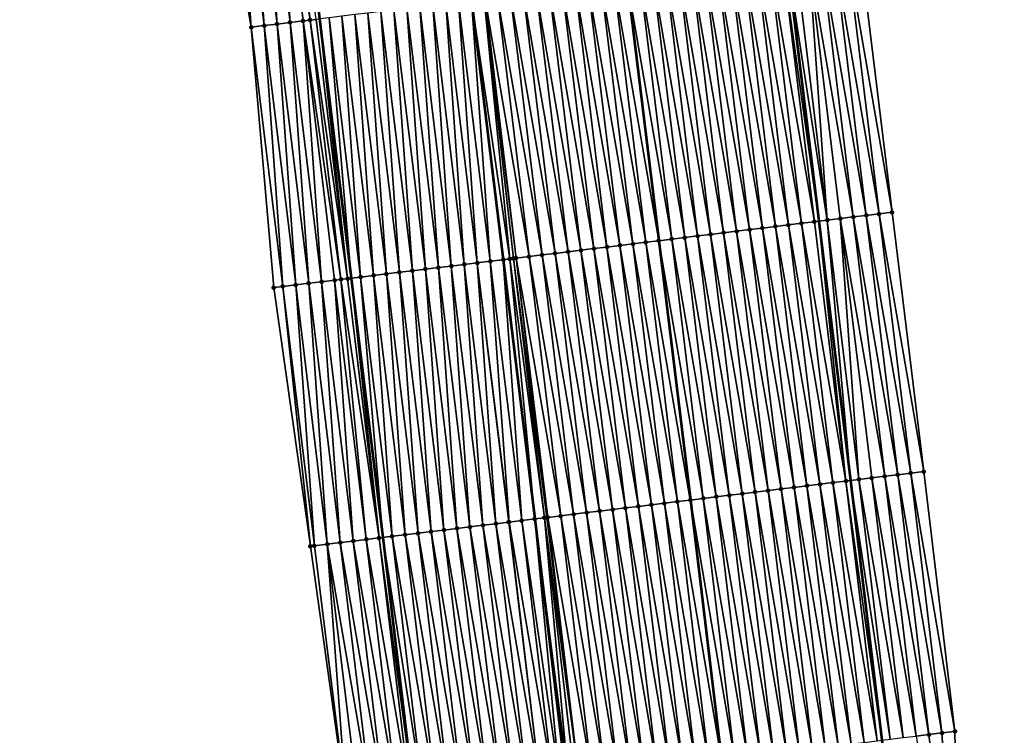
# Model space of a CAD drawing. Header units: feet. Extents: x 2010743 to 2022806, y 818705 to 837694.
# Tile 492 of 531: x 2011239 to 2011314, y 836089 to 836144. Entities that reach past the tile are written whole.
import ezdxf

# ---------------------------------------------------------------- set-up
doc = ezdxf.new("R2010")
doc.units = ezdxf.units.FT
doc.header["$MEASUREMENT"] = 0
for name, color, linetype, lineweight in [('EP_Travel Lane', 172, 'Continuous', 53), ('Road Shots', 141, 'Continuous', 100), ('STRIPING', 60, 'Continuous', 53)]:
    doc.layers.add(name, color=color, linetype=linetype, lineweight=lineweight)
doc.layers.add('I-77-MM17-21_NB-Surface-Border', color=7, linetype='Continuous')
doc.layers.add('I-77-MM17-21_NB-Surface-TIN', color=7, linetype='Continuous')

msp = doc.modelspace()

# ---------------------------------------------------------------- linework, layer by layer
at = {"layer": 'EP_Travel Lane'}
for points in [[(2011279.83, 836287.488, 334.852), (2011282.374, 836267.654, 334.51), (2011284.901, 836247.795, 334.128), (2011287.424, 836227.958, 333.773), (2011289.948, 836208.121, 333.419), (2011292.471, 836188.284, 333.074), (2011294.913, 836168.316, 332.727), (2011297.336, 836148.466, 332.369), (2011299.76, 836128.616, 332.036), (2011302.183, 836108.767, 331.681), (2011304.575, 836088.88, 331.34), (2011306.962, 836069.025, 331.002), (2011309.348, 836049.172, 330.619)], [(2011244.073, 836282.9, 335.111), (2011246.617, 836263.066, 334.746), (2011249.14, 836243.242, 334.374), (2011251.663, 836223.405, 334.033), (2011254.186, 836203.568, 333.681), (2011256.709, 836183.731, 333.315), (2011259.122, 836163.954, 332.976), (2011261.538, 836144.104, 332.632), (2011263.955, 836124.254, 332.27), (2011266.371, 836104.403, 331.939), (2011268.757, 836084.57, 331.576), (2011271.143, 836064.716, 331.235), (2011273.53, 836044.862, 330.9)]]:
    msp.add_polyline3d(points, dxfattribs=at)
at = {"layer": 'I-77-MM17-21_NB-Surface-Border', "color": 3, "linetype": 'Continuous', "lineweight": -3}
for points in [[(2011284.47, 836288.084, 334.795), (2011287.013, 836268.25, 334.442), (2011290.533, 836248.513, 334.057), (2011293.056, 836228.675, 333.735), (2011295.579, 836208.838, 333.384), (2011299.094, 836189.128, 333.017), (2011301.535, 836169.123, 332.67), (2011302.959, 836149.151, 332.333), (2011305.375, 836129.301, 331.979), (2011307.792, 836109.451, 331.627), (2011310.185, 836089.556, 331.23), (2011310.586, 836069.462, 330.934), (2011313.965, 836049.728, 330.555)], [(2011268.788, 836044.294, 330.747), (2011266.558, 836064.167, 331.086), (2011263.606, 836083.954, 331.419), (2011260.832, 836103.732, 331.756), (2011258.029, 836123.536, 332.084), (2011256.304, 836143.469, 332.467), (2011252.894, 836163.199, 332.789), (2011250.486, 836182.943, 333.118), (2011247.963, 836202.78, 333.481), (2011245.393, 836222.612, 333.82), (2011243.062, 836242.473, 334.178), (2011240.838, 836262.328, 334.567), (2011238.577, 836282.198, 334.944)]]:
    msp.add_polyline3d(points, dxfattribs=at)
at = {"layer": 'I-77-MM17-21_NB-Surface-TIN', "color": 128, "linetype": 'Continuous', "lineweight": -3}
for points in [[(2011258.289, 836143.71, 332.541), (2011256.865, 836163.68, 332.931), (2011255.873, 836163.56, 332.9)], [(2011259.282, 836143.83, 332.569), (2011257.858, 836163.801, 332.946), (2011256.865, 836163.68, 332.931)], [(2011258.289, 836143.71, 332.541), (2011259.282, 836143.83, 332.569), (2011256.865, 836163.68, 332.931)], [(2011260.817, 836144.016, 332.635), (2011258.485, 836163.877, 332.992), (2011257.858, 836163.801, 332.946)], [(2011259.282, 836143.83, 332.569), (2011260.275, 836143.951, 332.602), (2011257.858, 836163.801, 332.946)], [(2011260.275, 836143.951, 332.602), (2011260.817, 836144.016, 332.635), (2011257.858, 836163.801, 332.946)], [(2011260.817, 836144.016, 332.635), (2011261.267, 836144.071, 332.632), (2011258.485, 836163.877, 332.992)], [(2011256.304, 836143.469, 332.467), (2011253.887, 836163.32, 332.83), (2011252.894, 836163.199, 332.789)], [(2011256.304, 836143.469, 332.467), (2011254.88, 836163.44, 332.863), (2011253.887, 836163.32, 332.83)], [(2011257.296, 836143.59, 332.502), (2011255.873, 836163.56, 332.9), (2011254.88, 836163.44, 332.863)], [(2011256.304, 836143.469, 332.467), (2011257.296, 836143.59, 332.502), (2011254.88, 836163.44, 332.863)], [(2011257.296, 836143.59, 332.502), (2011258.289, 836143.71, 332.541), (2011255.873, 836163.56, 332.9)], [(2011300.412, 836128.696, 332.028), (2011297.996, 836148.547, 332.359), (2011297.336, 836148.466, 332.369)], [(2011300.412, 836128.696, 332.028), (2011298.988, 836148.667, 332.369), (2011297.996, 836148.547, 332.359)], [(2011302.398, 836128.938, 332.028), (2011299.981, 836148.788, 332.374), (2011298.988, 836148.667, 332.369)], [(2011300.412, 836128.696, 332.028), (2011301.405, 836128.817, 332.034), (2011298.988, 836148.667, 332.369)], [(2011301.405, 836128.817, 332.034), (2011302.398, 836128.938, 332.028), (2011298.988, 836148.667, 332.369)], [(2011303.39, 836129.059, 332.017), (2011300.974, 836148.909, 332.37), (2011299.981, 836148.788, 332.374)], [(2011302.398, 836128.938, 332.028), (2011303.39, 836129.059, 332.017), (2011299.981, 836148.788, 332.374)], [(2011304.383, 836129.18, 331.999), (2011301.966, 836149.03, 332.354), (2011300.974, 836148.909, 332.37)], [(2011303.39, 836129.059, 332.017), (2011304.383, 836129.18, 331.999), (2011300.974, 836148.909, 332.37)], [(2011305.375, 836129.301, 331.979), (2011302.959, 836149.151, 332.333), (2011301.966, 836149.03, 332.354)], [(2011304.383, 836129.18, 331.999), (2011305.375, 836129.301, 331.979), (2011301.966, 836149.03, 332.354)], [(2011294.456, 836127.969, 332.121), (2011292.04, 836147.82, 332.46), (2011291.047, 836147.699, 332.473)], [(2011295.449, 836128.09, 332.112), (2011293.032, 836147.941, 332.446), (2011292.04, 836147.82, 332.46)], [(2011294.456, 836127.969, 332.121), (2011295.449, 836128.09, 332.112), (2011292.04, 836147.82, 332.46)], [(2011296.442, 836128.211, 332.102), (2011294.025, 836148.062, 332.435), (2011293.032, 836147.941, 332.446)], [(2011295.449, 836128.09, 332.112), (2011296.442, 836128.211, 332.102), (2011293.032, 836147.941, 332.446)], [(2011297.434, 836128.332, 332.089), (2011295.018, 836148.183, 332.423), (2011294.025, 836148.062, 332.435)], [(2011296.442, 836128.211, 332.102), (2011297.434, 836128.332, 332.089), (2011294.025, 836148.062, 332.435)], [(2011298.427, 836128.454, 332.073), (2011296.01, 836148.304, 332.408), (2011295.018, 836148.183, 332.423)], [(2011297.434, 836128.332, 332.089), (2011298.427, 836128.454, 332.073), (2011295.018, 836148.183, 332.423)], [(2011299.42, 836128.575, 332.04), (2011297.003, 836148.426, 332.374), (2011296.01, 836148.304, 332.408)], [(2011298.427, 836128.454, 332.073), (2011299.42, 836128.575, 332.04), (2011296.01, 836148.304, 332.408)], [(2011297.003, 836148.426, 332.374), (2011299.76, 836128.616, 332.036), (2011297.336, 836148.466, 332.369)], [(2011299.42, 836128.575, 332.04), (2011299.76, 836128.616, 332.036), (2011297.003, 836148.426, 332.374)], [(2011300.412, 836128.696, 332.028), (2011297.336, 836148.466, 332.369), (2011299.76, 836128.616, 332.036)], [(2011288.501, 836127.243, 332.219), (2011286.084, 836147.093, 332.567), (2011285.093, 836146.972, 332.585)], [(2011289.493, 836127.364, 332.196), (2011287.077, 836147.214, 332.538), (2011286.084, 836147.093, 332.567)], [(2011288.501, 836127.243, 332.219), (2011289.493, 836127.364, 332.196), (2011286.084, 836147.093, 332.567)], [(2011290.486, 836127.485, 332.176), (2011288.069, 836147.336, 332.519), (2011287.077, 836147.214, 332.538)], [(2011289.493, 836127.364, 332.196), (2011290.486, 836127.485, 332.176), (2011287.077, 836147.214, 332.538)], [(2011291.478, 836127.606, 332.16), (2011289.062, 836147.457, 332.502), (2011288.069, 836147.336, 332.519)], [(2011290.486, 836127.485, 332.176), (2011291.478, 836127.606, 332.16), (2011288.069, 836147.336, 332.519)], [(2011292.471, 836127.727, 332.145), (2011290.055, 836147.578, 332.486), (2011289.062, 836147.457, 332.502)], [(2011291.478, 836127.606, 332.16), (2011292.471, 836127.727, 332.145), (2011289.062, 836147.457, 332.502)], [(2011293.464, 836127.848, 332.13), (2011291.047, 836147.699, 332.473), (2011290.055, 836147.578, 332.486)], [(2011292.471, 836127.727, 332.145), (2011293.464, 836127.848, 332.13), (2011290.055, 836147.578, 332.486)], [(2011293.464, 836127.848, 332.13), (2011294.456, 836127.969, 332.121), (2011291.047, 836147.699, 332.473)], [(2011282.545, 836126.516, 332.321), (2011280.128, 836146.366, 332.671), (2011279.136, 836146.245, 332.69)], [(2011283.537, 836126.637, 332.304), (2011281.121, 836146.487, 332.656), (2011280.128, 836146.366, 332.671)], [(2011282.545, 836126.516, 332.321), (2011283.537, 836126.637, 332.304), (2011280.128, 836146.366, 332.671)], [(2011284.53, 836126.758, 332.288), (2011282.113, 836146.609, 332.635), (2011281.121, 836146.487, 332.656)], [(2011283.537, 836126.637, 332.304), (2011284.53, 836126.758, 332.288), (2011281.121, 836146.487, 332.656)], [(2011285.523, 836126.879, 332.271), (2011283.106, 836146.73, 332.621), (2011282.113, 836146.609, 332.635)], [(2011284.53, 836126.758, 332.288), (2011285.523, 836126.879, 332.271), (2011282.113, 836146.609, 332.635)], [(2011286.515, 836127, 332.256), (2011284.099, 836146.851, 332.609), (2011283.106, 836146.73, 332.621)], [(2011285.523, 836126.879, 332.271), (2011286.515, 836127, 332.256), (2011283.106, 836146.73, 332.621)], [(2011287.508, 836127.122, 332.228), (2011285.091, 836146.972, 332.585), (2011284.099, 836146.851, 332.609)], [(2011286.515, 836127, 332.256), (2011287.508, 836127.122, 332.228), (2011284.099, 836146.851, 332.609)], [(2011285.091, 836146.972, 332.585), (2011287.51, 836127.122, 332.228), (2011285.093, 836146.972, 332.585)], [(2011287.508, 836127.122, 332.228), (2011287.51, 836127.122, 332.228), (2011285.091, 836146.972, 332.585)], [(2011288.501, 836127.243, 332.219), (2011285.093, 836146.972, 332.585), (2011287.51, 836127.122, 332.228)], [(2011274.604, 836125.548, 332.41), (2011273.18, 836145.519, 332.766), (2011272.187, 836145.398, 332.758)], [(2011276.099, 836125.729, 332.423), (2011274.131, 836145.634, 332.769), (2011273.18, 836145.519, 332.766)], [(2011276.099, 836125.729, 332.423), (2011273.18, 836145.519, 332.766), (2011275.596, 836125.668, 332.421)], [(2011274.604, 836125.548, 332.41), (2011275.596, 836125.668, 332.421), (2011273.18, 836145.519, 332.766)], [(2011276.589, 836125.789, 332.422), (2011274.172, 836145.64, 332.769), (2011274.131, 836145.634, 332.769)], [(2011276.099, 836125.729, 332.423), (2011276.374, 836125.763, 332.423), (2011274.131, 836145.634, 332.769)], [(2011276.374, 836125.763, 332.423), (2011276.589, 836125.789, 332.422), (2011274.131, 836145.634, 332.769)], [(2011276.589, 836125.789, 332.422), (2011274.212, 836145.644, 332.769), (2011274.172, 836145.64, 332.769)], [(2011277.582, 836125.91, 332.408), (2011275.165, 836145.761, 332.754), (2011274.212, 836145.644, 332.769)], [(2011276.589, 836125.789, 332.422), (2011277.582, 836125.91, 332.408), (2011274.212, 836145.644, 332.769)], [(2011278.574, 836126.031, 332.39), (2011276.158, 836145.882, 332.738), (2011275.165, 836145.761, 332.754)], [(2011277.582, 836125.91, 332.408), (2011278.574, 836126.031, 332.39), (2011275.165, 836145.761, 332.754)], [(2011279.567, 836126.152, 332.373), (2011277.15, 836146.003, 332.72), (2011276.158, 836145.882, 332.738)], [(2011278.574, 836126.031, 332.39), (2011279.567, 836126.152, 332.373), (2011276.158, 836145.882, 332.738)], [(2011280.559, 836126.274, 332.356), (2011278.143, 836146.124, 332.705), (2011277.15, 836146.003, 332.72)], [(2011279.567, 836126.152, 332.373), (2011280.559, 836126.274, 332.356), (2011277.15, 836146.003, 332.72)], [(2011281.552, 836126.395, 332.34), (2011279.136, 836146.245, 332.69), (2011278.143, 836146.124, 332.705)], [(2011280.559, 836126.274, 332.356), (2011281.552, 836126.395, 332.34), (2011278.143, 836146.124, 332.705)], [(2011281.552, 836126.395, 332.34), (2011282.545, 836126.516, 332.321), (2011279.136, 836146.245, 332.69)], [(2011268.647, 836124.824, 332.337), (2011267.224, 836144.795, 332.699), (2011266.231, 836144.674, 332.691)], [(2011269.64, 836124.944, 332.349), (2011268.216, 836144.915, 332.708), (2011267.224, 836144.795, 332.699)], [(2011268.647, 836124.824, 332.337), (2011269.64, 836124.944, 332.349), (2011267.224, 836144.795, 332.699)], [(2011270.633, 836125.065, 332.361), (2011269.209, 836145.036, 332.718), (2011268.216, 836144.915, 332.708)], [(2011269.64, 836124.944, 332.349), (2011270.633, 836125.065, 332.361), (2011268.216, 836144.915, 332.708)], [(2011271.625, 836125.186, 332.369), (2011270.202, 836145.157, 332.729), (2011269.209, 836145.036, 332.718)], [(2011270.633, 836125.065, 332.361), (2011271.625, 836125.186, 332.369), (2011269.209, 836145.036, 332.718)], [(2011272.618, 836125.306, 332.381), (2011271.194, 836145.277, 332.742), (2011270.202, 836145.157, 332.729)], [(2011271.625, 836125.186, 332.369), (2011272.618, 836125.306, 332.381), (2011270.202, 836145.157, 332.729)], [(2011273.611, 836125.427, 332.395), (2011272.187, 836145.398, 332.758), (2011271.194, 836145.277, 332.742)], [(2011272.618, 836125.306, 332.381), (2011273.611, 836125.427, 332.395), (2011271.194, 836145.277, 332.742)], [(2011273.611, 836125.427, 332.395), (2011274.604, 836125.548, 332.41), (2011272.187, 836145.398, 332.758)], [(2011263.17, 836124.158, 332.263), (2011260.817, 836144.016, 332.635), (2011260.275, 836143.951, 332.602)], [(2011263.684, 836124.221, 332.267), (2011261.267, 836144.071, 332.632), (2011260.817, 836144.016, 332.635)], [(2011263.17, 836124.158, 332.263), (2011263.684, 836124.221, 332.267), (2011260.817, 836144.016, 332.635)], [(2011263.684, 836124.221, 332.267), (2011261.538, 836144.104, 332.632), (2011261.267, 836144.071, 332.632)], [(2011262.26, 836144.192, 332.632), (2011261.538, 836144.104, 332.632), (2011263.955, 836124.254, 332.27)], [(2011263.684, 836124.221, 332.267), (2011263.955, 836124.254, 332.27), (2011261.538, 836144.104, 332.632)], [(2011264.677, 836124.341, 332.279), (2011263.253, 836144.312, 332.65), (2011262.26, 836144.192, 332.632)], [(2011264.677, 836124.341, 332.279), (2011262.26, 836144.192, 332.632), (2011263.955, 836124.254, 332.27)], [(2011265.669, 836124.462, 332.299), (2011264.245, 836144.433, 332.666), (2011263.253, 836144.312, 332.65)], [(2011264.677, 836124.341, 332.279), (2011265.669, 836124.462, 332.299), (2011263.253, 836144.312, 332.65)], [(2011266.662, 836124.582, 332.316), (2011265.238, 836144.553, 332.679), (2011264.245, 836144.433, 332.666)], [(2011265.669, 836124.462, 332.299), (2011266.662, 836124.582, 332.316), (2011264.245, 836144.433, 332.666)], [(2011267.655, 836124.703, 332.328), (2011266.231, 836144.674, 332.691), (2011265.238, 836144.553, 332.679)], [(2011266.662, 836124.582, 332.316), (2011267.655, 836124.703, 332.328), (2011265.238, 836144.553, 332.679)], [(2011267.655, 836124.703, 332.328), (2011268.647, 836124.824, 332.337), (2011266.231, 836144.674, 332.691)], [(2011258.72, 836123.619, 332.11), (2011257.296, 836143.59, 332.502), (2011256.304, 836143.469, 332.467)], [(2011258.029, 836123.536, 332.084), (2011258.72, 836123.619, 332.11), (2011256.304, 836143.469, 332.467)], [(2011259.713, 836123.739, 332.146), (2011258.289, 836143.71, 332.541), (2011257.296, 836143.59, 332.502)], [(2011258.72, 836123.619, 332.11), (2011259.713, 836123.739, 332.146), (2011257.296, 836143.59, 332.502)], [(2011260.706, 836123.86, 332.187), (2011259.282, 836143.83, 332.569), (2011258.289, 836143.71, 332.541)], [(2011259.713, 836123.739, 332.146), (2011260.706, 836123.86, 332.187), (2011258.289, 836143.71, 332.541)], [(2011261.698, 836123.98, 332.209), (2011260.275, 836143.951, 332.602), (2011259.282, 836143.83, 332.569)], [(2011260.706, 836123.86, 332.187), (2011261.698, 836123.98, 332.209), (2011259.282, 836143.83, 332.569)], [(2011261.698, 836123.98, 332.209), (2011262.691, 836124.1, 332.241), (2011260.275, 836143.951, 332.602)], [(2011263.17, 836124.158, 332.263), (2011260.275, 836143.951, 332.602), (2011262.691, 836124.1, 332.241)], [(2011304.814, 836109.088, 331.665), (2011302.398, 836128.938, 332.028), (2011301.405, 836128.817, 332.034)], [(2011305.807, 836109.209, 331.657), (2011303.39, 836129.059, 332.017), (2011302.398, 836128.938, 332.028)], [(2011304.814, 836109.088, 331.665), (2011305.807, 836109.209, 331.657), (2011302.398, 836128.938, 332.028)], [(2011306.799, 836109.33, 331.643), (2011304.383, 836129.18, 331.999), (2011303.39, 836129.059, 332.017)], [(2011305.807, 836109.209, 331.657), (2011306.799, 836109.33, 331.643), (2011303.39, 836129.059, 332.017)], [(2011307.792, 836109.451, 331.627), (2011305.375, 836129.301, 331.979), (2011304.383, 836129.18, 331.999)], [(2011306.799, 836109.33, 331.643), (2011307.792, 836109.451, 331.627), (2011304.383, 836129.18, 331.999)], [(2011298.858, 836108.361, 331.738), (2011296.442, 836128.211, 332.102), (2011295.449, 836128.09, 332.112)], [(2011299.851, 836108.483, 331.715), (2011297.434, 836128.332, 332.089), (2011296.442, 836128.211, 332.102)], [(2011298.858, 836108.361, 331.738), (2011299.851, 836108.483, 331.715), (2011296.442, 836128.211, 332.102)], [(2011300.843, 836108.604, 331.698), (2011298.427, 836128.454, 332.073), (2011297.434, 836128.332, 332.089)], [(2011299.851, 836108.483, 331.715), (2011300.843, 836108.604, 331.698), (2011297.434, 836128.332, 332.089)], [(2011301.836, 836108.725, 331.684), (2011299.42, 836128.575, 332.04), (2011298.427, 836128.454, 332.073)], [(2011300.843, 836108.604, 331.698), (2011301.836, 836108.725, 331.684), (2011298.427, 836128.454, 332.073)], [(2011301.836, 836108.725, 331.684), (2011299.76, 836128.616, 332.036), (2011299.42, 836128.575, 332.04)], [(2011300.412, 836128.696, 332.028), (2011299.76, 836128.616, 332.036), (2011302.183, 836108.767, 331.681)], [(2011301.836, 836108.725, 331.684), (2011302.183, 836108.767, 331.681), (2011299.76, 836128.616, 332.036)], [(2011302.829, 836108.846, 331.676), (2011301.405, 836128.817, 332.034), (2011300.412, 836128.696, 332.028)], [(2011302.829, 836108.846, 331.676), (2011300.412, 836128.696, 332.028), (2011302.183, 836108.767, 331.681)], [(2011302.829, 836108.846, 331.676), (2011303.821, 836108.967, 331.671), (2011301.405, 836128.817, 332.034)], [(2011303.821, 836108.967, 331.671), (2011304.814, 836109.088, 331.665), (2011301.405, 836128.817, 332.034)], [(2011292.902, 836107.635, 331.826), (2011290.486, 836127.485, 332.176), (2011289.493, 836127.364, 332.196)], [(2011293.895, 836107.756, 331.807), (2011291.478, 836127.606, 332.16), (2011290.486, 836127.485, 332.176)], [(2011292.902, 836107.635, 331.826), (2011293.895, 836107.756, 331.807), (2011290.486, 836127.485, 332.176)], [(2011294.888, 836107.877, 331.792), (2011292.471, 836127.727, 332.145), (2011291.478, 836127.606, 332.16)], [(2011293.895, 836107.756, 331.807), (2011294.888, 836107.877, 331.792), (2011291.478, 836127.606, 332.16)], [(2011295.88, 836107.998, 331.779), (2011293.464, 836127.848, 332.13), (2011292.471, 836127.727, 332.145)], [(2011294.888, 836107.877, 331.792), (2011295.88, 836107.998, 331.779), (2011292.471, 836127.727, 332.145)], [(2011296.873, 836108.119, 331.766), (2011294.456, 836127.969, 332.121), (2011293.464, 836127.848, 332.13)], [(2011295.88, 836107.998, 331.779), (2011296.873, 836108.119, 331.766), (2011293.464, 836127.848, 332.13)], [(2011297.866, 836108.24, 331.753), (2011295.449, 836128.09, 332.112), (2011294.456, 836127.969, 332.121)], [(2011296.873, 836108.119, 331.766), (2011297.866, 836108.24, 331.753), (2011294.456, 836127.969, 332.121)], [(2011297.866, 836108.24, 331.753), (2011298.858, 836108.361, 331.738), (2011295.449, 836128.09, 332.112)], [(2011286.947, 836106.908, 331.945), (2011284.53, 836126.758, 332.288), (2011283.537, 836126.637, 332.304)], [(2011287.939, 836107.029, 331.93), (2011285.523, 836126.879, 332.271), (2011284.53, 836126.758, 332.288)], [(2011286.947, 836106.908, 331.945), (2011287.939, 836107.029, 331.93), (2011284.53, 836126.758, 332.288)], [(2011288.932, 836107.15, 331.917), (2011286.515, 836127, 332.256), (2011285.523, 836126.879, 332.271)], [(2011287.939, 836107.029, 331.93), (2011288.932, 836107.15, 331.917), (2011285.523, 836126.879, 332.271)], [(2011289.924, 836107.271, 331.894), (2011287.508, 836127.122, 332.228), (2011286.515, 836127, 332.256)], [(2011288.932, 836107.15, 331.917), (2011289.924, 836107.271, 331.894), (2011286.515, 836127, 332.256)], [(2011287.508, 836127.122, 332.228), (2011289.926, 836107.271, 331.894), (2011287.51, 836127.122, 332.228)], [(2011289.924, 836107.271, 331.894), (2011289.926, 836107.271, 331.894), (2011287.508, 836127.122, 332.228)], [(2011290.917, 836107.392, 331.877), (2011288.501, 836127.243, 332.219), (2011287.51, 836127.122, 332.228)], [(2011290.917, 836107.392, 331.877), (2011287.51, 836127.122, 332.228), (2011289.926, 836107.271, 331.894)], [(2011291.91, 836107.514, 331.847), (2011289.493, 836127.364, 332.196), (2011288.501, 836127.243, 332.219)], [(2011290.917, 836107.392, 331.877), (2011291.91, 836107.514, 331.847), (2011288.501, 836127.243, 332.219)], [(2011291.91, 836107.514, 331.847), (2011292.902, 836107.635, 331.826), (2011289.493, 836127.364, 332.196)], [(2011280.991, 836106.181, 332.06), (2011278.574, 836126.031, 332.39), (2011277.582, 836125.91, 332.408)], [(2011281.983, 836106.302, 332.041), (2011279.567, 836126.152, 332.373), (2011278.574, 836126.031, 332.39)], [(2011280.991, 836106.181, 332.06), (2011281.983, 836106.302, 332.041), (2011278.574, 836126.031, 332.39)], [(2011282.976, 836106.423, 332.023), (2011280.559, 836126.274, 332.356), (2011279.567, 836126.152, 332.373)], [(2011281.983, 836106.302, 332.041), (2011282.976, 836106.423, 332.023), (2011279.567, 836126.152, 332.373)], [(2011283.969, 836106.544, 332.003), (2011281.552, 836126.395, 332.34), (2011280.559, 836126.274, 332.356)], [(2011282.976, 836106.423, 332.023), (2011283.969, 836106.544, 332.003), (2011280.559, 836126.274, 332.356)], [(2011284.961, 836106.665, 331.983), (2011282.545, 836126.516, 332.321), (2011281.552, 836126.395, 332.34)], [(2011283.969, 836106.544, 332.003), (2011284.961, 836106.665, 331.983), (2011281.552, 836126.395, 332.34)], [(2011285.954, 836106.786, 331.962), (2011283.537, 836126.637, 332.304), (2011282.545, 836126.516, 332.321)], [(2011284.961, 836106.665, 331.983), (2011285.954, 836106.786, 331.962), (2011282.545, 836126.516, 332.321)], [(2011285.954, 836106.786, 331.962), (2011286.947, 836106.908, 331.945), (2011283.537, 836126.637, 332.304)], [(2011273.049, 836105.214, 332.027), (2011271.625, 836125.186, 332.369), (2011270.633, 836125.065, 332.361)], [(2011274.042, 836105.335, 332.037), (2011272.618, 836125.306, 332.381), (2011271.625, 836125.186, 332.369)], [(2011273.049, 836105.214, 332.027), (2011274.042, 836105.335, 332.037), (2011271.625, 836125.186, 332.369)], [(2011275.035, 836105.456, 332.049), (2011273.611, 836125.427, 332.395), (2011272.618, 836125.306, 332.381)], [(2011274.042, 836105.335, 332.037), (2011275.035, 836105.456, 332.049), (2011272.618, 836125.306, 332.381)], [(2011276.048, 836105.579, 332.068), (2011274.604, 836125.548, 332.41), (2011273.611, 836125.427, 332.395)], [(2011275.035, 836105.456, 332.049), (2011276.027, 836105.576, 332.067), (2011273.611, 836125.427, 332.395)], [(2011276.027, 836105.576, 332.067), (2011276.048, 836105.579, 332.068), (2011273.611, 836125.427, 332.395)], [(2011277.02, 836105.697, 332.083), (2011275.596, 836125.668, 332.421), (2011274.604, 836125.548, 332.41)], [(2011276.048, 836105.579, 332.068), (2011277.02, 836105.697, 332.083), (2011274.604, 836125.548, 332.41)], [(2011276.099, 836125.729, 332.423), (2011275.596, 836125.668, 332.421), (2011278.013, 836105.817, 332.093)], [(2011277.02, 836105.697, 332.083), (2011278.013, 836105.817, 332.093), (2011275.596, 836125.668, 332.421)], [(2011278.754, 836105.908, 332.096), (2011276.374, 836125.763, 332.423), (2011276.099, 836125.729, 332.423)], [(2011278.754, 836105.908, 332.096), (2011276.099, 836125.729, 332.423), (2011278.013, 836105.817, 332.093)], [(2011278.941, 836105.93, 332.096), (2011276.589, 836125.789, 332.422), (2011276.374, 836125.763, 332.423)], [(2011278.754, 836105.908, 332.096), (2011278.941, 836105.93, 332.096), (2011276.374, 836125.763, 332.423)], [(2011279.998, 836106.059, 332.081), (2011277.582, 836125.91, 332.408), (2011276.589, 836125.789, 332.422)], [(2011278.941, 836105.93, 332.096), (2011279.005, 836105.938, 332.096), (2011276.589, 836125.789, 332.422)], [(2011279.005, 836105.938, 332.096), (2011279.998, 836106.059, 332.081), (2011276.589, 836125.789, 332.422)], [(2011279.998, 836106.059, 332.081), (2011280.991, 836106.181, 332.06), (2011277.582, 836125.91, 332.408)], [(2011267.093, 836104.491, 331.945), (2011265.669, 836124.462, 332.299), (2011264.677, 836124.341, 332.279)], [(2011268.086, 836104.611, 331.964), (2011266.662, 836124.582, 332.316), (2011265.669, 836124.462, 332.299)], [(2011267.093, 836104.491, 331.945), (2011268.086, 836104.611, 331.964), (2011265.669, 836124.462, 332.299)], [(2011269.079, 836104.732, 331.979), (2011267.655, 836124.703, 332.328), (2011266.662, 836124.582, 332.316)], [(2011268.086, 836104.611, 331.964), (2011269.079, 836104.732, 331.979), (2011266.662, 836124.582, 332.316)], [(2011270.071, 836104.852, 331.99), (2011268.647, 836124.824, 332.337), (2011267.655, 836124.703, 332.328)], [(2011269.079, 836104.732, 331.979), (2011270.071, 836104.852, 331.99), (2011267.655, 836124.703, 332.328)], [(2011271.064, 836104.973, 332.005), (2011269.64, 836124.944, 332.349), (2011268.647, 836124.824, 332.337)], [(2011270.071, 836104.852, 331.99), (2011271.064, 836104.973, 332.005), (2011268.647, 836124.824, 332.337)], [(2011272.057, 836105.094, 332.016), (2011270.633, 836125.065, 332.361), (2011269.64, 836124.944, 332.349)], [(2011271.064, 836104.973, 332.005), (2011272.057, 836105.094, 332.016), (2011269.64, 836124.944, 332.349)], [(2011272.057, 836105.094, 332.016), (2011273.049, 836105.214, 332.027), (2011270.633, 836125.065, 332.361)], [(2011261.137, 836103.769, 331.767), (2011259.713, 836123.739, 332.146), (2011258.72, 836123.619, 332.11)], [(2011262.129, 836103.889, 331.805), (2011260.706, 836123.86, 332.187), (2011259.713, 836123.739, 332.146)], [(2011261.137, 836103.769, 331.767), (2011262.129, 836103.889, 331.805), (2011259.713, 836123.739, 332.146)], [(2011263.122, 836104.009, 331.845), (2011261.698, 836123.98, 332.209), (2011260.706, 836123.86, 332.187)], [(2011263.122, 836104.009, 331.845), (2011260.706, 836123.86, 332.187), (2011262.129, 836103.889, 331.805)], [(2011264.115, 836104.129, 331.871), (2011262.691, 836124.1, 332.241), (2011261.698, 836123.98, 332.209)], [(2011263.122, 836104.009, 331.845), (2011264.115, 836104.129, 331.871), (2011261.698, 836123.98, 332.209)], [(2011265.108, 836104.25, 331.905), (2011263.17, 836124.158, 332.263), (2011262.691, 836124.1, 332.241)], [(2011264.115, 836104.129, 331.871), (2011265.108, 836104.25, 331.905), (2011262.691, 836124.1, 332.241)], [(2011266.1, 836104.37, 331.937), (2011263.684, 836124.221, 332.267), (2011263.17, 836124.158, 332.263)], [(2011265.108, 836104.25, 331.905), (2011266.1, 836104.37, 331.937), (2011263.17, 836124.158, 332.263)], [(2011266.1, 836104.37, 331.937), (2011263.955, 836124.254, 332.27), (2011263.684, 836124.221, 332.267)], [(2011264.677, 836124.341, 332.279), (2011263.955, 836124.254, 332.27), (2011266.371, 836104.403, 331.939)], [(2011266.1, 836104.37, 331.937), (2011266.371, 836104.403, 331.939), (2011263.955, 836124.254, 332.27)], [(2011267.093, 836104.491, 331.945), (2011264.677, 836124.341, 332.279), (2011266.371, 836104.403, 331.939)], [(2011258.029, 836123.536, 332.084), (2011260.832, 836103.732, 331.756), (2011258.72, 836123.619, 332.11)], [(2011261.137, 836103.769, 331.767), (2011258.72, 836123.619, 332.11), (2011260.832, 836103.732, 331.756)], [(2011309.192, 836089.436, 331.248), (2011306.799, 836109.33, 331.643), (2011305.807, 836109.209, 331.657)], [(2011310.185, 836089.556, 331.23), (2011307.792, 836109.451, 331.627), (2011306.799, 836109.33, 331.643)], [(2011309.192, 836089.436, 331.248), (2011310.185, 836089.556, 331.23), (2011306.799, 836109.33, 331.643)], [(2011303.235, 836088.718, 331.364), (2011300.843, 836108.604, 331.698), (2011299.851, 836108.483, 331.715)], [(2011304.228, 836088.838, 331.343), (2011301.836, 836108.725, 331.684), (2011300.843, 836108.604, 331.698)], [(2011303.235, 836088.718, 331.364), (2011304.228, 836088.838, 331.343), (2011300.843, 836108.604, 331.698)], [(2011301.836, 836108.725, 331.684), (2011304.575, 836088.88, 331.34), (2011302.183, 836108.767, 331.681)], [(2011304.228, 836088.838, 331.343), (2011304.575, 836088.88, 331.34), (2011301.836, 836108.725, 331.684)], [(2011305.221, 836088.957, 331.333), (2011302.829, 836108.846, 331.676), (2011302.183, 836108.767, 331.681)], [(2011305.221, 836088.957, 331.333), (2011302.183, 836108.767, 331.681), (2011304.575, 836088.88, 331.34)], [(2011306.214, 836089.077, 331.317), (2011303.821, 836108.967, 331.671), (2011302.829, 836108.846, 331.676)], [(2011305.221, 836088.957, 331.333), (2011306.214, 836089.077, 331.317), (2011302.829, 836108.846, 331.676)], [(2011307.206, 836089.197, 331.292), (2011304.814, 836109.088, 331.665), (2011303.821, 836108.967, 331.671)], [(2011306.214, 836089.077, 331.317), (2011307.206, 836089.197, 331.292), (2011303.821, 836108.967, 331.671)], [(2011308.199, 836089.317, 331.268), (2011305.807, 836109.209, 331.657), (2011304.814, 836109.088, 331.665)], [(2011307.206, 836089.197, 331.292), (2011308.199, 836089.317, 331.268), (2011304.814, 836109.088, 331.665)], [(2011308.199, 836089.317, 331.268), (2011309.192, 836089.436, 331.248), (2011305.807, 836109.209, 331.657)], [(2011297.278, 836088.001, 331.452), (2011294.888, 836107.877, 331.792), (2011293.895, 836107.756, 331.807)], [(2011298.271, 836088.12, 331.44), (2011295.88, 836107.998, 331.779), (2011294.888, 836107.877, 331.792)], [(2011297.278, 836088.001, 331.452), (2011298.271, 836088.12, 331.44), (2011294.888, 836107.877, 331.792)], [(2011299.264, 836088.24, 331.426), (2011296.873, 836108.119, 331.766), (2011295.88, 836107.998, 331.779)], [(2011298.271, 836088.12, 331.44), (2011299.264, 836088.24, 331.426), (2011295.88, 836107.998, 331.779)], [(2011300.257, 836088.359, 331.414), (2011297.866, 836108.24, 331.753), (2011296.873, 836108.119, 331.766)], [(2011299.264, 836088.24, 331.426), (2011300.257, 836088.359, 331.414), (2011296.873, 836108.119, 331.766)], [(2011301.25, 836088.479, 331.4), (2011298.858, 836108.361, 331.738), (2011297.866, 836108.24, 331.753)], [(2011300.257, 836088.359, 331.414), (2011301.25, 836088.479, 331.4), (2011297.866, 836108.24, 331.753)], [(2011302.242, 836088.598, 331.384), (2011299.851, 836108.483, 331.715), (2011298.858, 836108.361, 331.738)], [(2011301.25, 836088.479, 331.4), (2011302.242, 836088.598, 331.384), (2011298.858, 836108.361, 331.738)], [(2011302.242, 836088.598, 331.384), (2011303.235, 836088.718, 331.364), (2011299.851, 836108.483, 331.715)], [(2011291.321, 836087.283, 331.554), (2011288.932, 836107.15, 331.917), (2011287.939, 836107.029, 331.93)], [(2011292.314, 836087.402, 331.535), (2011289.924, 836107.271, 331.894), (2011288.932, 836107.15, 331.917)], [(2011291.321, 836087.283, 331.554), (2011292.314, 836087.402, 331.535), (2011288.932, 836107.15, 331.917)], [(2011289.924, 836107.271, 331.894), (2011292.316, 836087.403, 331.535), (2011289.926, 836107.271, 331.894)], [(2011292.314, 836087.402, 331.535), (2011292.316, 836087.403, 331.535), (2011289.924, 836107.271, 331.894)], [(2011293.307, 836087.522, 331.522), (2011290.917, 836107.392, 331.877), (2011289.926, 836107.271, 331.894)], [(2011293.307, 836087.522, 331.522), (2011289.926, 836107.271, 331.894), (2011292.316, 836087.403, 331.535)], [(2011294.3, 836087.642, 331.502), (2011291.91, 836107.514, 331.847), (2011290.917, 836107.392, 331.877)], [(2011293.307, 836087.522, 331.522), (2011294.3, 836087.642, 331.502), (2011290.917, 836107.392, 331.877)], [(2011295.293, 836087.761, 331.484), (2011292.902, 836107.635, 331.826), (2011291.91, 836107.514, 331.847)], [(2011294.3, 836087.642, 331.502), (2011295.293, 836087.761, 331.484), (2011291.91, 836107.514, 331.847)], [(2011296.285, 836087.881, 331.467), (2011293.895, 836107.756, 331.807), (2011292.902, 836107.635, 331.826)], [(2011295.293, 836087.761, 331.484), (2011296.285, 836087.881, 331.467), (2011292.902, 836107.635, 331.826)], [(2011296.285, 836087.881, 331.467), (2011297.278, 836088.001, 331.452), (2011293.895, 836107.756, 331.807)], [(2011285.364, 836086.565, 331.651), (2011282.976, 836106.423, 332.023), (2011281.983, 836106.302, 332.041)], [(2011286.357, 836086.685, 331.64), (2011283.969, 836106.544, 332.003), (2011282.976, 836106.423, 332.023)], [(2011285.364, 836086.565, 331.651), (2011286.357, 836086.685, 331.64), (2011282.976, 836106.423, 332.023)], [(2011287.35, 836086.804, 331.62), (2011284.961, 836106.665, 331.983), (2011283.969, 836106.544, 332.003)], [(2011286.357, 836086.685, 331.64), (2011287.35, 836086.804, 331.62), (2011283.969, 836106.544, 332.003)], [(2011288.343, 836086.924, 331.602), (2011285.954, 836106.786, 331.962), (2011284.961, 836106.665, 331.983)], [(2011287.35, 836086.804, 331.62), (2011288.343, 836086.924, 331.602), (2011284.961, 836106.665, 331.983)], [(2011289.336, 836087.043, 331.585), (2011286.947, 836106.908, 331.945), (2011285.954, 836106.786, 331.962)], [(2011288.343, 836086.924, 331.602), (2011289.336, 836087.043, 331.585), (2011285.954, 836106.786, 331.962)], [(2011290.328, 836087.163, 331.567), (2011287.939, 836107.029, 331.93), (2011286.947, 836106.908, 331.945)], [(2011289.336, 836087.043, 331.585), (2011290.328, 836087.163, 331.567), (2011286.947, 836106.908, 331.945)], [(2011290.328, 836087.163, 331.567), (2011291.321, 836087.283, 331.554), (2011287.939, 836107.029, 331.93)], [(2011278.415, 836085.729, 331.691), (2011276.027, 836105.576, 332.067), (2011275.035, 836105.456, 332.049)], [(2011278.415, 836085.729, 331.691), (2011276.048, 836105.579, 332.068), (2011276.027, 836105.576, 332.067)], [(2011279.407, 836085.848, 331.71), (2011277.02, 836105.697, 332.083), (2011276.048, 836105.579, 332.068)], [(2011278.415, 836085.729, 331.691), (2011279.407, 836085.848, 331.71), (2011276.048, 836105.579, 332.068)], [(2011279.915, 836085.909, 331.718), (2011278.013, 836105.817, 332.093), (2011277.02, 836105.697, 332.083)], [(2011279.407, 836085.848, 331.71), (2011279.915, 836085.909, 331.718), (2011277.02, 836105.697, 332.083)], [(2011280.578, 836085.988, 331.722), (2011278.754, 836105.908, 332.096), (2011278.013, 836105.817, 332.093)], [(2011280.578, 836085.988, 331.722), (2011278.013, 836105.817, 332.093), (2011280.4, 836085.967, 331.721)], [(2011279.915, 836085.909, 331.718), (2011280.4, 836085.967, 331.721), (2011278.013, 836105.817, 332.093)], [(2011281.393, 836086.086, 331.719), (2011278.941, 836105.93, 332.096), (2011278.754, 836105.908, 332.096)], [(2011280.578, 836085.988, 331.722), (2011281.069, 836086.047, 331.721), (2011278.754, 836105.908, 332.096)], [(2011281.069, 836086.047, 331.721), (2011281.393, 836086.086, 331.719), (2011278.754, 836105.908, 332.096)], [(2011281.393, 836086.086, 331.719), (2011279.005, 836105.938, 332.096), (2011278.941, 836105.93, 332.096)], [(2011282.386, 836086.206, 331.704), (2011279.998, 836106.059, 332.081), (2011279.005, 836105.938, 332.096)], [(2011281.393, 836086.086, 331.719), (2011282.386, 836086.206, 331.704), (2011279.005, 836105.938, 332.096)], [(2011283.379, 836086.326, 331.685), (2011280.991, 836106.181, 332.06), (2011279.998, 836106.059, 332.081)], [(2011282.386, 836086.206, 331.704), (2011283.379, 836086.326, 331.685), (2011279.998, 836106.059, 332.081)], [(2011284.372, 836086.445, 331.667), (2011281.983, 836106.302, 332.041), (2011280.991, 836106.181, 332.06)], [(2011283.379, 836086.326, 331.685), (2011284.372, 836086.445, 331.667), (2011280.991, 836106.181, 332.06)], [(2011284.372, 836086.445, 331.667), (2011285.364, 836086.565, 331.651), (2011281.983, 836106.302, 332.041)], [(2011272.457, 836085.014, 331.635), (2011270.071, 836104.852, 331.99), (2011269.079, 836104.732, 331.979)], [(2011273.45, 836085.133, 331.643), (2011271.064, 836104.973, 332.005), (2011270.071, 836104.852, 331.99)], [(2011272.457, 836085.014, 331.635), (2011273.45, 836085.133, 331.643), (2011270.071, 836104.852, 331.99)], [(2011274.443, 836085.252, 331.649), (2011272.057, 836105.094, 332.016), (2011271.064, 836104.973, 332.005)], [(2011273.45, 836085.133, 331.643), (2011274.443, 836085.252, 331.649), (2011271.064, 836104.973, 332.005)], [(2011275.436, 836085.371, 331.659), (2011273.049, 836105.214, 332.027), (2011272.057, 836105.094, 332.016)], [(2011274.443, 836085.252, 331.649), (2011275.436, 836085.371, 331.659), (2011272.057, 836105.094, 332.016)], [(2011276.429, 836085.491, 331.667), (2011274.042, 836105.335, 332.037), (2011273.049, 836105.214, 332.027)], [(2011275.436, 836085.371, 331.659), (2011276.429, 836085.491, 331.667), (2011273.049, 836105.214, 332.027)], [(2011277.422, 836085.61, 331.676), (2011275.035, 836105.456, 332.049), (2011274.042, 836105.335, 332.037)], [(2011276.429, 836085.491, 331.667), (2011277.422, 836085.61, 331.676), (2011274.042, 836105.335, 332.037)], [(2011277.422, 836085.61, 331.676), (2011278.415, 836085.729, 331.691), (2011275.035, 836105.456, 332.049)], [(2011266.5, 836084.3, 331.519), (2011264.115, 836104.129, 331.871), (2011263.122, 836104.009, 331.845)], [(2011267.493, 836084.419, 331.548), (2011265.108, 836104.25, 331.905), (2011264.115, 836104.129, 331.871)], [(2011266.5, 836084.3, 331.519), (2011267.493, 836084.419, 331.548), (2011264.115, 836104.129, 331.871)], [(2011268.486, 836084.538, 331.572), (2011266.1, 836104.37, 331.937), (2011265.108, 836104.25, 331.905)], [(2011267.493, 836084.419, 331.548), (2011268.486, 836084.538, 331.572), (2011265.108, 836104.25, 331.905)], [(2011266.1, 836104.37, 331.937), (2011268.757, 836084.57, 331.576), (2011266.371, 836104.403, 331.939)], [(2011268.486, 836084.538, 331.572), (2011268.757, 836084.57, 331.576), (2011266.1, 836104.37, 331.937)], [(2011269.479, 836084.657, 331.586), (2011267.093, 836104.491, 331.945), (2011266.371, 836104.403, 331.939)], [(2011269.479, 836084.657, 331.586), (2011266.371, 836104.403, 331.939), (2011268.757, 836084.57, 331.576)], [(2011270.472, 836084.776, 331.606), (2011268.086, 836104.611, 331.964), (2011267.093, 836104.491, 331.945)], [(2011269.479, 836084.657, 331.586), (2011270.472, 836084.776, 331.606), (2011267.093, 836104.491, 331.945)], [(2011271.464, 836084.895, 331.621), (2011269.079, 836104.732, 331.979), (2011268.086, 836104.611, 331.964)], [(2011270.472, 836084.776, 331.606), (2011271.464, 836084.895, 331.621), (2011268.086, 836104.611, 331.964)], [(2011271.464, 836084.895, 331.621), (2011272.457, 836085.014, 331.635), (2011269.079, 836104.732, 331.979)], [(2011263.606, 836083.954, 331.419), (2011261.137, 836103.769, 331.767), (2011260.832, 836103.732, 331.756)], [(2011263.606, 836083.954, 331.419), (2011262.129, 836103.889, 331.805), (2011261.137, 836103.769, 331.767)], [(2011265.507, 836084.181, 331.488), (2011263.122, 836104.009, 331.845), (2011262.129, 836103.889, 331.805)], [(2011263.606, 836083.954, 331.419), (2011264.514, 836084.062, 331.45), (2011262.129, 836103.889, 331.805)], [(2011264.514, 836084.062, 331.45), (2011265.507, 836084.181, 331.488), (2011262.129, 836103.889, 331.805)], [(2011265.507, 836084.181, 331.488), (2011266.5, 836084.3, 331.519), (2011263.122, 836104.009, 331.845)], [(2011310.586, 836069.462, 330.934), (2011308.199, 836089.317, 331.268), (2011307.206, 836089.197, 331.292)], [(2011310.586, 836069.462, 330.934), (2011309.192, 836089.436, 331.248), (2011308.199, 836089.317, 331.268)], [(2011310.586, 836069.462, 330.934), (2011310.185, 836089.556, 331.23), (2011309.192, 836089.436, 331.248)]]:
    msp.add_3dface(points, dxfattribs=at)
at = {"layer": 'Road Shots', "lineweight": 100}
for p in [(2011260.817, 836144.016, 332.635), (2011256.304, 836143.469, 332.467), (2011257.296, 836143.59, 332.502), (2011258.289, 836143.71, 332.541), (2011259.282, 836143.83, 332.569), (2011260.275, 836143.951, 332.602), (2011302.398, 836128.938, 332.028), (2011303.39, 836129.059, 332.017), (2011304.383, 836129.18, 331.999), (2011305.375, 836129.301, 331.979), (2011296.442, 836128.211, 332.102), (2011297.434, 836128.332, 332.089), (2011298.427, 836128.454, 332.073), (2011299.42, 836128.575, 332.04), (2011300.412, 836128.696, 332.028), (2011301.405, 836128.817, 332.034), (2011290.486, 836127.485, 332.176), (2011291.478, 836127.606, 332.16), (2011292.471, 836127.727, 332.145), (2011293.464, 836127.848, 332.13), (2011294.456, 836127.969, 332.121), (2011295.449, 836128.09, 332.112), (2011284.53, 836126.758, 332.288), (2011285.523, 836126.879, 332.271), (2011286.515, 836127, 332.256), (2011287.508, 836127.122, 332.228), (2011288.501, 836127.243, 332.219), (2011289.493, 836127.364, 332.196), (2011278.574, 836126.031, 332.39), (2011279.567, 836126.152, 332.373), (2011280.559, 836126.274, 332.356), (2011281.552, 836126.395, 332.34), (2011282.545, 836126.516, 332.321), (2011283.537, 836126.637, 332.304), (2011271.625, 836125.186, 332.369), (2011272.618, 836125.306, 332.381), (2011273.611, 836125.427, 332.395), (2011274.604, 836125.548, 332.41), (2011275.596, 836125.668, 332.421), (2011276.099, 836125.729, 332.423), (2011276.374, 836125.763, 332.423), (2011276.589, 836125.789, 332.422), (2011277.582, 836125.91, 332.408), (2011265.669, 836124.462, 332.299), (2011266.662, 836124.582, 332.316), (2011267.655, 836124.703, 332.328), (2011268.647, 836124.824, 332.337), (2011269.64, 836124.944, 332.349), (2011270.633, 836125.065, 332.361), (2011259.713, 836123.739, 332.146), (2011260.706, 836123.86, 332.187), (2011261.698, 836123.98, 332.209), (2011262.691, 836124.1, 332.241), (2011263.17, 836124.158, 332.263), (2011263.684, 836124.221, 332.267), (2011264.677, 836124.341, 332.279), (2011258.029, 836123.536, 332.084), (2011258.72, 836123.619, 332.11), (2011306.799, 836109.33, 331.643), (2011307.792, 836109.451, 331.627), (2011300.843, 836108.604, 331.698), (2011301.836, 836108.725, 331.684), (2011302.829, 836108.846, 331.676), (2011303.821, 836108.967, 331.671), (2011304.814, 836109.088, 331.665), (2011305.807, 836109.209, 331.657), (2011294.888, 836107.877, 331.792), (2011295.88, 836107.998, 331.779), (2011296.873, 836108.119, 331.766), (2011297.866, 836108.24, 331.753), (2011298.858, 836108.361, 331.738), (2011299.851, 836108.483, 331.715), (2011288.932, 836107.15, 331.917), (2011289.924, 836107.271, 331.894), (2011290.917, 836107.392, 331.877), (2011291.91, 836107.514, 331.847), (2011292.902, 836107.635, 331.826), (2011293.895, 836107.756, 331.807), (2011282.976, 836106.423, 332.023), (2011283.969, 836106.544, 332.003), (2011284.961, 836106.665, 331.983), (2011285.954, 836106.786, 331.962), (2011286.947, 836106.908, 331.945), (2011287.939, 836107.029, 331.93), (2011276.027, 836105.576, 332.067), (2011276.048, 836105.579, 332.068), (2011277.02, 836105.697, 332.083), (2011278.013, 836105.817, 332.093), (2011278.754, 836105.908, 332.096), (2011278.941, 836105.93, 332.096), (2011279.005, 836105.938, 332.096), (2011279.998, 836106.059, 332.081), (2011280.991, 836106.181, 332.06), (2011281.983, 836106.302, 332.041), (2011270.071, 836104.852, 331.99), (2011271.064, 836104.973, 332.005), (2011272.057, 836105.094, 332.016), (2011273.049, 836105.214, 332.027), (2011274.042, 836105.335, 332.037), (2011275.035, 836105.456, 332.049), (2011264.115, 836104.129, 331.871), (2011265.108, 836104.25, 331.905), (2011266.1, 836104.37, 331.937), (2011267.093, 836104.491, 331.945), (2011268.086, 836104.611, 331.964), (2011269.079, 836104.732, 331.979), (2011260.832, 836103.732, 331.756), (2011261.137, 836103.769, 331.767), (2011262.129, 836103.889, 331.805), (2011263.122, 836104.009, 331.845), (2011308.199, 836089.317, 331.268), (2011309.192, 836089.436, 331.248), (2011310.185, 836089.556, 331.23)]:
    msp.add_point(p, dxfattribs=at)
at = {"layer": 'STRIPING'}
for points in [[(2011267.61, 836285.918, 335.068), (2011270.153, 836266.084, 334.704), (2011272.679, 836246.237, 334.334), (2011275.202, 836226.4, 333.97), (2011277.726, 836206.563, 333.625), (2011280.249, 836186.726, 333.294), (2011282.677, 836166.822, 332.955), (2011285.093, 836146.972, 332.585), (2011287.51, 836127.122, 332.228), (2011289.926, 836107.271, 331.894), (2011292.316, 836087.403, 331.535), (2011294.702, 836067.549, 331.176), (2011297.089, 836047.695, 330.827)], [(2011255.707, 836284.388, 335.263), (2011258.249, 836264.554, 334.897), (2011260.774, 836244.72, 334.518), (2011263.297, 836224.883, 334.163), (2011265.82, 836205.045, 333.816), (2011268.343, 836185.208, 333.462), (2011270.763, 836165.369, 333.13), (2011273.18, 836145.519, 332.766), (2011275.596, 836125.668, 332.421), (2011278.013, 836105.817, 332.093), (2011280.4, 836085.967, 331.721), (2011282.787, 836066.113, 331.37), (2011285.173, 836046.259, 331.039)]]:
    msp.add_polyline3d(points, dxfattribs=at)

doc.saveas('drawing.dxf')
